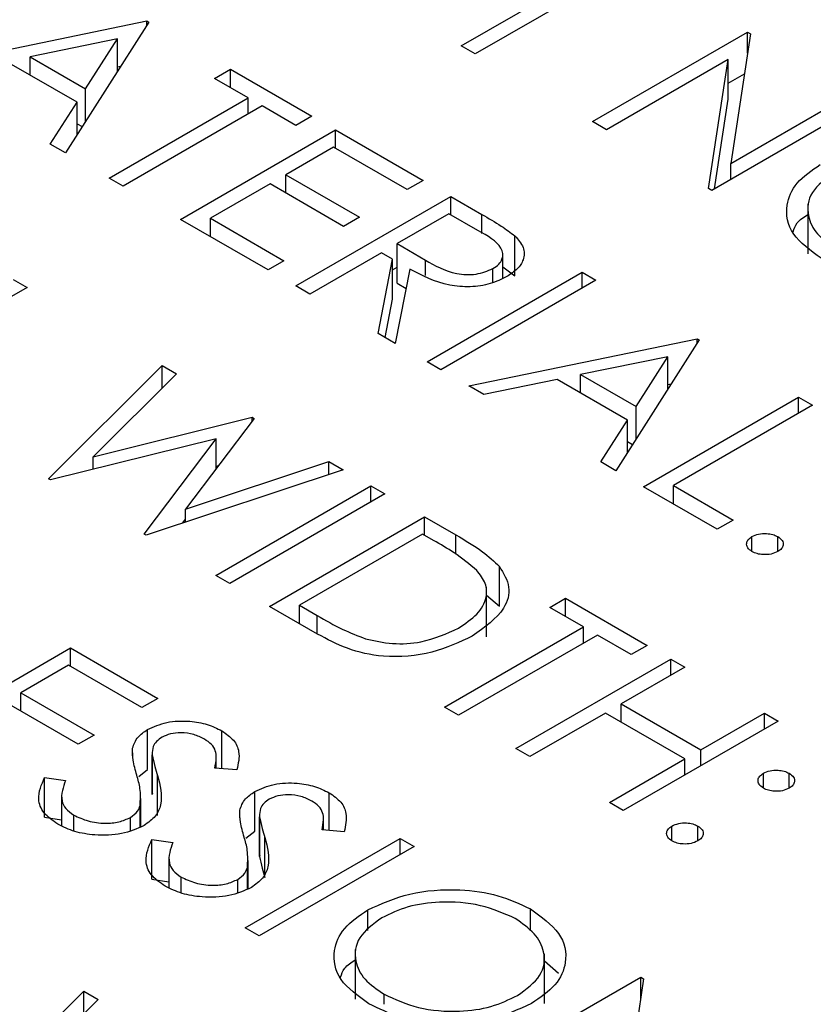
# Model space of a CAD drawing. Header units: inches. Extents: x 1880 to 2363, y -453 to -54.
# Tile 672 of 1056: x 1950.588 to 1950.914, y -148.432 to -148.028. Entities that reach past the tile are written whole.
import ezdxf

# ---------------------------------------------------------------- set-up
doc = ezdxf.new("R2010")
doc.units = ezdxf.units.IN
doc.header["$LTSCALE"] = 0.5
doc.header["$MEASUREMENT"] = 0
doc.layers.add('SID-M-S', color=105, linetype='Continuous')

msp = doc.modelspace()

# ---------------------------------------------------------------- linework, layer by layer
at = {"layer": 'SID-M-S'}
for p, q in [((1950.76942, -148.03832), (1950.82654, -148.00535)), ((1950.83225, -148.00865), (1950.77514, -148.04162)), ((1950.54648, -148.04739), (1950.64031, -148.02808)), ((1950.64113, -148.02855), (1950.60686, -148.08224)), ((1950.64031, -148.02808), (1950.64113, -148.02855)), ((1950.64031, -148.02982), (1950.64031, -148.02808)), ((1950.82327, -148.06941), (1950.88691, -148.03267)), ((1950.88811, -148.03336), (1950.88007, -148.08655)), ((1950.88691, -148.03267), (1950.88811, -148.03336)), ((1950.88691, -148.04128), (1950.88691, -148.03267)), ((1950.62825, -148.03543), (1950.59241, -148.04282)), ((1950.61516, -148.05595), (1950.62825, -148.03543)), ((1950.62825, -148.04872), (1950.62825, -148.03543)), ((1950.77514, -148.04162), (1950.76942, -148.03832)), ((1950.61164, -148.06145), (1950.58279, -148.0448)), ((1950.59241, -148.05035), (1950.59241, -148.04282)), ((1950.59241, -148.04282), (1950.61516, -148.05595)), ((1950.87896, -148.04385), (1950.82898, -148.0727)), ((1950.87093, -148.09692), (1950.87896, -148.04385)), ((1950.87896, -148.06018), (1950.87896, -148.04385)), ((1950.62825, -148.04689), (1950.6296, -148.04661)), ((1950.66805, -148.05163), (1950.67458, -148.04786)), ((1950.67458, -148.04786), (1950.70803, -148.06717)), ((1950.67458, -148.05539), (1950.67458, -148.04786)), ((1950.87896, -148.05359), (1950.88563, -148.04974)), ((1950.68192, -148.05963), (1950.66805, -148.05163)), ((1950.61516, -148.06924), (1950.61516, -148.05595)), ((1950.88007, -148.08655), (1950.93016, -148.05763)), ((1950.60065, -148.07866), (1950.61164, -148.06145)), ((1950.61164, -148.07475), (1950.61164, -148.06145)), ((1950.62481, -148.0926), (1950.68192, -148.05963)), ((1950.68192, -148.06623), (1950.68192, -148.05963)), ((1950.93587, -148.06093), (1950.87223, -148.09767)), ((1950.87339, -148.097), (1950.87896, -148.06018)), ((1950.68763, -148.06293), (1950.63052, -148.0959)), ((1950.7015, -148.07094), (1950.68763, -148.06293)), ((1950.70803, -148.06717), (1950.7015, -148.07094)), ((1950.82898, -148.0727), (1950.82327, -148.06941)), ((1950.61164, -148.07025), (1950.61374, -148.07146)), ((1950.65418, -148.10956), (1950.71782, -148.07282)), ((1950.71782, -148.07282), (1950.75372, -148.09355)), ((1950.71782, -148.08036), (1950.71782, -148.07282)), ((1950.60686, -148.08224), (1950.60065, -148.07866)), ((1950.717, -148.07989), (1950.69742, -148.09119)), ((1950.74719, -148.09731), (1950.717, -148.07989)), ((1950.88007, -148.09314), (1950.88007, -148.08655)), ((1950.63052, -148.0959), (1950.62481, -148.0926)), ((1950.69742, -148.09119), (1950.72761, -148.10862)), ((1950.69742, -148.09873), (1950.69742, -148.09119)), ((1950.75372, -148.09355), (1950.74719, -148.09731)), ((1950.69089, -148.09496), (1950.66642, -148.10909)), ((1950.72108, -148.11239), (1950.69089, -148.09496)), ((1950.87223, -148.09767), (1950.87093, -148.09692)), ((1950.7015, -148.13688), (1950.76514, -148.10014)), ((1950.76514, -148.10014), (1950.77788, -148.10749)), ((1950.76514, -148.10768), (1950.76514, -148.10014)), ((1950.9117, -148.10327), (1950.9117, -148.12369)), ((1950.69008, -148.13028), (1950.65418, -148.10956)), ((1950.66642, -148.10909), (1950.69661, -148.12652)), ((1950.66642, -148.11662), (1950.66642, -148.10909)), ((1950.72761, -148.10862), (1950.72108, -148.11239)), ((1950.76432, -148.1072), (1950.74311, -148.11945)), ((1950.77626, -148.11409), (1950.76432, -148.1072)), ((1950.77788, -148.11533), (1950.77788, -148.10749)), ((1950.79143, -148.13265), (1950.79143, -148.11632)), ((1950.74311, -148.11945), (1950.75467, -148.12623)), ((1950.74311, -148.13578), (1950.74311, -148.11945)), ((1950.69661, -148.12652), (1950.69008, -148.13028)), ((1950.73658, -148.12322), (1950.70721, -148.14017)), ((1950.73523, -148.15635), (1950.74123, -148.1259)), ((1950.74123, -148.1259), (1950.73658, -148.12322)), ((1950.74123, -148.14223), (1950.74123, -148.1259)), ((1950.75467, -148.13253), (1950.75467, -148.12623)), ((1950.78646, -148.13373), (1950.78646, -148.12398)), ((1950.74123, -148.13028), (1950.74311, -148.12919)), ((1950.74829, -148.12997), (1950.7423, -148.16043)), ((1950.7824, -148.13543), (1950.7824, -148.12974)), ((1950.78646, -148.12907), (1950.79143, -148.13265)), ((1950.58544, -148.13417), (1950.59115, -148.13747)), ((1950.75535, -148.16796), (1950.81899, -148.13123)), ((1950.8247, -148.13452), (1950.76106, -148.17126)), ((1950.81899, -148.13123), (1950.8247, -148.13452)), ((1950.81899, -148.13782), (1950.81899, -148.13123)), ((1950.59115, -148.13747), (1950.53404, -148.17044)), ((1950.70721, -148.14017), (1950.7015, -148.13688)), ((1950.74311, -148.13578), (1950.74673, -148.1379)), ((1950.73812, -148.15802), (1950.74123, -148.14223)), ((1950.7423, -148.16043), (1950.73523, -148.15635)), ((1950.77248, -148.17785), (1950.86631, -148.15854)), ((1950.86713, -148.15901), (1950.83286, -148.21271)), ((1950.86631, -148.15854), (1950.86713, -148.15901)), ((1950.86631, -148.16029), (1950.86631, -148.15854)), ((1950.85425, -148.1659), (1950.81842, -148.17328)), ((1950.84116, -148.18641), (1950.85425, -148.1659)), ((1950.85425, -148.17919), (1950.85425, -148.1659)), ((1950.59992, -148.21601), (1950.64663, -148.16949)), ((1950.64663, -148.16949), (1950.65253, -148.1729)), ((1950.64663, -148.17879), (1950.64663, -148.16949)), ((1950.76106, -148.17126), (1950.75535, -148.16796)), ((1950.65253, -148.1729), (1950.61832, -148.20704)), ((1950.80879, -148.17526), (1950.77872, -148.18145)), ((1950.83764, -148.19192), (1950.80879, -148.17526)), ((1950.81842, -148.18082), (1950.81842, -148.17328)), ((1950.81842, -148.17328), (1950.84116, -148.18641)), ((1950.77872, -148.18145), (1950.77248, -148.17785)), ((1950.85425, -148.17736), (1950.8556, -148.17708)), ((1950.84428, -148.2193), (1950.90792, -148.18257)), ((1950.90792, -148.18257), (1950.91363, -148.18586)), ((1950.90792, -148.18916), (1950.90792, -148.18257)), ((1950.84116, -148.19971), (1950.84116, -148.18641)), ((1950.91363, -148.18586), (1950.85652, -148.21883)), ((1950.61832, -148.20704), (1950.68351, -148.19079)), ((1950.68434, -148.19126), (1950.65617, -148.22852)), ((1950.68351, -148.19079), (1950.68434, -148.19126)), ((1950.68351, -148.19236), (1950.68351, -148.19079)), ((1950.82665, -148.20913), (1950.83764, -148.19192)), ((1950.83764, -148.20522), (1950.83764, -148.19192)), ((1950.66879, -148.19957), (1950.60074, -148.21648)), ((1950.63926, -148.23872), (1950.66879, -148.19957)), ((1950.66879, -148.21183), (1950.66879, -148.19957)), ((1950.83764, -148.20071), (1950.83974, -148.20193)), ((1950.61832, -148.21211), (1950.61832, -148.20704)), ((1950.65617, -148.22852), (1950.71504, -148.20899)), ((1950.66879, -148.21079), (1950.66976, -148.21054)), ((1950.71504, -148.20899), (1950.72088, -148.21236)), ((1950.71504, -148.2143), (1950.71504, -148.20899)), ((1950.83286, -148.21271), (1950.82665, -148.20913)), ((1950.72088, -148.21236), (1950.64008, -148.23919)), ((1950.60074, -148.21648), (1950.59992, -148.21601)), ((1950.66866, -148.25569), (1950.7323, -148.21895)), ((1950.7323, -148.21895), (1950.73801, -148.22225)), ((1950.7323, -148.22554), (1950.7323, -148.21895)), ((1950.87447, -148.23673), (1950.84428, -148.2193)), ((1950.85652, -148.21883), (1950.881, -148.23296)), ((1950.85652, -148.22637), (1950.85652, -148.21883)), ((1950.73801, -148.22225), (1950.67437, -148.25899)), ((1950.65617, -148.23385), (1950.65617, -148.22852)), ((1950.69069, -148.26841), (1950.75433, -148.23167)), ((1950.75433, -148.23167), (1950.76718, -148.23909)), ((1950.75433, -148.2392), (1950.75433, -148.23167)), ((1950.65495, -148.23425), (1950.65617, -148.23263)), ((1950.881, -148.23296), (1950.87447, -148.23673)), ((1950.64008, -148.23919), (1950.63926, -148.23872)), ((1950.75351, -148.23873), (1950.70293, -148.26793)), ((1950.75799, -148.24132), (1950.75351, -148.23873)), ((1950.76718, -148.24703), (1950.76718, -148.23909)), ((1950.88875, -148.24592), (1950.88875, -148.23979)), ((1950.89936, -148.24592), (1950.89936, -148.23979)), ((1950.78508, -148.2684), (1950.78508, -148.25207)), ((1950.67437, -148.25899), (1950.66866, -148.25569)), ((1950.7798, -148.28096), (1950.7798, -148.26055)), ((1950.7798, -148.2638), (1950.78508, -148.2684)), ((1950.70293, -148.26793), (1950.71023, -148.27215)), ((1950.70293, -148.27547), (1950.70293, -148.26793)), ((1950.80573, -148.26888), (1950.81226, -148.26511)), ((1950.81226, -148.26511), (1950.84571, -148.28442)), ((1950.81226, -148.27264), (1950.81226, -148.26511)), ((1950.71041, -148.27979), (1950.69069, -148.26841)), ((1950.71023, -148.27969), (1950.71023, -148.27215)), ((1950.8196, -148.27688), (1950.80573, -148.26888)), ((1950.76249, -148.30985), (1950.8196, -148.27688)), ((1950.82531, -148.28018), (1950.7682, -148.31315)), ((1950.8196, -148.28348), (1950.8196, -148.27688)), ((1950.83918, -148.28819), (1950.82531, -148.28018)), ((1950.84571, -148.28442), (1950.83918, -148.28819)), ((1950.54526, -148.32222), (1950.6089, -148.28548)), ((1950.6089, -148.28548), (1950.6448, -148.3062)), ((1950.6089, -148.29302), (1950.6089, -148.28548)), ((1950.60808, -148.29254), (1950.5885, -148.30385)), ((1950.63827, -148.30997), (1950.60808, -148.29254)), ((1950.79186, -148.32681), (1950.8555, -148.29007)), ((1950.8555, -148.29007), (1950.86121, -148.29337)), ((1950.8555, -148.29667), (1950.8555, -148.29007)), ((1950.86121, -148.29337), (1950.8351, -148.30844)), ((1950.5885, -148.30385), (1950.61869, -148.32128)), ((1950.5885, -148.31138), (1950.5885, -148.30385)), ((1950.61216, -148.32504), (1950.58197, -148.30762)), ((1950.6448, -148.3062), (1950.63827, -148.30997)), ((1950.8351, -148.30844), (1950.86774, -148.32728)), ((1950.8351, -148.31598), (1950.8351, -148.30844)), ((1950.7682, -148.31315), (1950.76249, -148.30985)), ((1950.82858, -148.31221), (1950.79757, -148.33011)), ((1950.86121, -148.33105), (1950.82858, -148.31221)), ((1950.86774, -148.32728), (1950.89385, -148.31221)), ((1950.89385, -148.31221), (1950.89956, -148.31551)), ((1950.89385, -148.3188), (1950.89385, -148.31221)), ((1950.89956, -148.31551), (1950.83592, -148.35224)), ((1950.64055, -148.33535), (1950.64055, -148.31902)), ((1950.67108, -148.33501), (1950.67108, -148.31949)), ((1950.61869, -148.32128), (1950.61216, -148.32504)), ((1950.63442, -148.32982), (1950.63442, -148.32666)), ((1950.6425, -148.32875), (1950.6425, -148.34508)), ((1950.79757, -148.33011), (1950.79186, -148.32681)), ((1950.86774, -148.33388), (1950.86774, -148.32728)), ((1950.6425, -148.34566), (1950.6425, -148.32933)), ((1950.66876, -148.33483), (1950.66876, -148.33038)), ((1950.83021, -148.34895), (1950.86121, -148.33105)), ((1950.86121, -148.33764), (1950.86121, -148.33105)), ((1950.63696, -148.33821), (1950.64055, -148.33535)), ((1950.67727, -148.3355), (1950.66819, -148.33478)), ((1950.89344, -148.34306), (1950.89344, -148.33694)), ((1950.90405, -148.34306), (1950.90405, -148.33694)), ((1950.59833, -148.33868), (1950.60693, -148.33992)), ((1950.59833, -148.35501), (1950.59833, -148.33868)), ((1950.64472, -148.35425), (1950.64472, -148.33792)), ((1950.64258, -148.34508), (1950.6425, -148.34566)), ((1950.68461, -148.36078), (1950.68461, -148.34445)), ((1950.71514, -148.36044), (1950.71514, -148.34493)), ((1950.60526, -148.34626), (1950.60526, -148.35851)), ((1950.63786, -148.3589), (1950.63786, -148.34732)), ((1950.83592, -148.35224), (1950.83021, -148.34895)), ((1950.63752, -148.35902), (1950.63752, -148.35016)), ((1950.67848, -148.35525), (1950.67848, -148.3521)), ((1950.59833, -148.35501), (1950.60526, -148.35601)), ((1950.6103, -148.36064), (1950.6103, -148.35411)), ((1950.63355, -148.36042), (1950.63355, -148.35509)), ((1950.68655, -148.35418), (1950.68655, -148.37052)), ((1950.68656, -148.37109), (1950.68656, -148.35476)), ((1950.71282, -148.36026), (1950.71282, -148.35581)), ((1950.68101, -148.36364), (1950.68461, -148.36078)), ((1950.72132, -148.36094), (1950.71225, -148.36021)), ((1950.85591, -148.36473), (1950.85591, -148.3586)), ((1950.86652, -148.36473), (1950.86652, -148.3586)), ((1950.64239, -148.36412), (1950.65099, -148.36536)), ((1950.64239, -148.38045), (1950.64239, -148.36412)), ((1950.6807, -148.4004), (1950.74434, -148.36367)), ((1950.68878, -148.37969), (1950.68878, -148.36336)), ((1950.74434, -148.36367), (1950.75005, -148.36696)), ((1950.74434, -148.37026), (1950.74434, -148.36367)), ((1950.75005, -148.36696), (1950.68641, -148.4037)), ((1950.64932, -148.3717), (1950.64932, -148.38395)), ((1950.68192, -148.38433), (1950.68192, -148.37275)), ((1950.68664, -148.37052), (1950.68656, -148.37109)), ((1950.68158, -148.38445), (1950.68158, -148.3756)), ((1950.64239, -148.38045), (1950.64932, -148.38145)), ((1950.65436, -148.38608), (1950.65436, -148.37955)), ((1950.67761, -148.38586), (1950.67761, -148.38052)), ((1950.731, -148.40154), (1950.731, -148.39303)), ((1950.79778, -148.40162), (1950.79778, -148.39263)), ((1950.68641, -148.4037), (1950.6807, -148.4004)), ((1950.72588, -148.40931), (1950.72588, -148.42972)), ((1950.80352, -148.43142), (1950.80352, -148.41101)), ((1950.80352, -148.41397), (1950.80932, -148.41901)), ((1950.77942, -148.4574), (1950.84306, -148.42066)), ((1950.84426, -148.42135), (1950.83621, -148.47454)), ((1950.84306, -148.42066), (1950.84426, -148.42135)), ((1950.84306, -148.42927), (1950.84306, -148.42066)), ((1950.56769, -148.47294), (1950.6144, -148.42643)), ((1950.62031, -148.42984), (1950.58609, -148.46397)), ((1950.6144, -148.42643), (1950.62031, -148.42984)), ((1950.6144, -148.43572), (1950.6144, -148.42643)), ((1950.73768, -148.43176), (1950.73768, -148.42765))]:
    msp.add_line(p, q, dxfattribs=at)
for points, knots in [([(1950.9172, -148.12551), (1950.91282, -148.12235), (1950.90405, -148.11603), (1950.90207, -148.1045), (1950.90623, -148.09429), (1950.91329, -148.08943), (1950.91682, -148.087)], [0, 0, 0, 0, 0.279663, 0.559354, 0.779636, 1, 1, 1, 1]), ([(1950.92256, -148.09028), (1950.91903, -148.09287), (1950.91198, -148.09807), (1950.91103, -148.1075), (1950.91483, -148.11571), (1950.92061, -148.11965), (1950.9235, -148.12161)], [0, 0, 0, 0, 0.279416, 0.559077, 0.779478, 1, 1, 1, 1]), ([(1950.77788, -148.10749), (1950.78059, -148.10905), (1950.78543, -148.11182), (1950.7896, -148.11494), (1950.79143, -148.11632)], [0, 0, 0, 0, 0.56024, 1, 1, 1, 1]), ([(1950.90568, -148.11465), (1950.90607, -148.11338), (1950.90691, -148.11067), (1950.91004, -148.10858), (1950.9117, -148.10747)], [0, 0, 0, 0, 0.469148, 1, 1, 1, 1]), ([(1950.7824, -148.12974), (1950.78327, -148.12916), (1950.78499, -148.12801), (1950.78627, -148.12581), (1950.78663, -148.12353), (1950.78502, -148.11901), (1950.78015, -148.11628), (1950.77626, -148.11409)], [0, 0, 0, 0, 0.1253074, 0.250617, 0.3759543, 0.5012806, 1, 1, 1, 1]), ([(1950.79143, -148.11632), (1950.79276, -148.11785), (1950.79543, -148.12092), (1950.79534, -148.12582), (1950.79272, -148.13001), (1950.78964, -148.13203), (1950.7881, -148.13304)], [0, 0, 0, 0, 0.279797, 0.5595, 0.779626, 1, 1, 1, 1]), ([(1950.75467, -148.12623), (1950.7586, -148.12848), (1950.7635, -148.13129), (1950.77144, -148.13229), (1950.77689, -148.13206), (1950.7802, -148.13066), (1950.7824, -148.12974)], [0, 0, 0, 0, 0.4998271, 0.6254978, 0.7512079, 1, 1, 1, 1]), ([(1950.7881, -148.13304), (1950.78592, -148.13411), (1950.78157, -148.13624), (1950.77307, -148.13751), (1950.76055, -148.13645), (1950.75334, -148.13265), (1950.74829, -148.12997)], [0, 0, 0, 0, 0.18712, 0.373979, 0.560911, 1, 1, 1, 1]), ([(1950.76718, -148.23909), (1950.771, -148.2413), (1950.77782, -148.24524), (1950.78286, -148.24998), (1950.78508, -148.25207)], [0, 0, 0, 0, 0.560445, 1, 1, 1, 1]), ([(1950.88875, -148.24592), (1950.88806, -148.24541), (1950.8867, -148.2444), (1950.88641, -148.24257), (1950.88708, -148.24095), (1950.88819, -148.24018), (1950.88875, -148.23979)], [0, 0, 0, 0, 0.279581, 0.559143, 0.779575, 1, 1, 1, 1]), ([(1950.88875, -148.23979), (1950.88962, -148.23939), (1950.89137, -148.2386), (1950.89455, -148.23843), (1950.89735, -148.23882), (1950.89869, -148.23947), (1950.89936, -148.23979)], [0, 0, 0, 0, 0.279576, 0.559284, 0.779552, 1, 1, 1, 1]), ([(1950.89936, -148.23979), (1950.90005, -148.2403), (1950.90144, -148.2413), (1950.9017, -148.24314), (1950.90106, -148.24476), (1950.89992, -148.24553), (1950.89936, -148.24592)], [0, 0, 0, 0, 0.279602, 0.559212, 0.779475, 1, 1, 1, 1]), ([(1950.77576, -148.25364), (1950.77278, -148.25118), (1950.76744, -148.24678), (1950.76088, -148.24299), (1950.75799, -148.24132)], [0, 0, 0, 0, 0.559542, 1, 1, 1, 1]), ([(1950.89936, -148.24592), (1950.89848, -148.24631), (1950.89673, -148.24711), (1950.89356, -148.24727), (1950.89076, -148.24688), (1950.88942, -148.24624), (1950.88875, -148.24592)], [0, 0, 0, 0, 0.279469, 0.559358, 0.779674, 1, 1, 1, 1]), ([(1950.78508, -148.25207), (1950.78675, -148.25484), (1950.79009, -148.2604), (1950.78723, -148.27114), (1950.77897, -148.27704), (1950.77392, -148.28064)], [0, 0, 0, 0, 0.280264, 0.560715, 1, 1, 1, 1]), ([(1950.76823, -148.27734), (1950.771, -148.2755), (1950.77654, -148.27183), (1950.78009, -148.26522), (1950.77982, -148.25888), (1950.77711, -148.25538), (1950.77576, -148.25364)], [0, 0, 0, 0, 0.280178, 0.559765, 0.779797, 1, 1, 1, 1]), ([(1950.71023, -148.27215), (1950.71365, -148.27414), (1950.71975, -148.27768), (1950.7269, -148.28048), (1950.73004, -148.28172)], [0, 0, 0, 0, 0.560426, 1, 1, 1, 1]), ([(1950.77392, -148.28064), (1950.76868, -148.28313), (1950.75821, -148.2881), (1950.73858, -148.28992), (1950.72202, -148.2861), (1950.71429, -148.2819), (1950.71041, -148.27979)], [0, 0, 0, 0, 0.280124, 0.559248, 0.778837, 1, 1, 1, 1]), ([(1950.73004, -148.28172), (1950.7337, -148.28254), (1950.74101, -148.28419), (1950.75546, -148.28325), (1950.76339, -148.27958), (1950.76823, -148.27734)], [0, 0, 0, 0, 0.280536, 0.561015, 1, 1, 1, 1]), ([(1950.64055, -148.31902), (1950.64309, -148.31787), (1950.64815, -148.31558), (1950.65741, -148.31526), (1950.66532, -148.31669), (1950.66916, -148.31856), (1950.67108, -148.31949)], [0, 0, 0, 0, 0.279553, 0.558798, 0.779378, 1, 1, 1, 1]), ([(1950.63442, -148.32666), (1950.63495, -148.32506), (1950.63589, -148.3222), (1950.63913, -148.31999), (1950.64055, -148.31902)], [0, 0, 0, 0, 0.55984, 1, 1, 1, 1]), ([(1950.66392, -148.32289), (1950.66253, -148.32221), (1950.65975, -148.32083), (1950.65466, -148.32018), (1950.64989, -148.32058), (1950.64765, -148.32163), (1950.64653, -148.32216)], [0, 0, 0, 0, 0.280274, 0.559931, 0.77992, 1, 1, 1, 1]), ([(1950.67108, -148.31949), (1950.67285, -148.32074), (1950.67639, -148.32322), (1950.67878, -148.32892), (1950.67784, -148.333), (1950.67727, -148.3355)], [0, 0, 0, 0, 0.27975, 0.559501, 1, 1, 1, 1]), ([(1950.64653, -148.32216), (1950.64572, -148.32271), (1950.64409, -148.32383), (1950.64254, -148.32631), (1950.64252, -148.32818), (1950.6425, -148.32933)], [0, 0, 0, 0, 0.279946, 0.559774, 1, 1, 1, 1]), ([(1950.66819, -148.33478), (1950.66846, -148.33336), (1950.6689, -148.33101), (1950.66864, -148.32771), (1950.66707, -148.32502), (1950.66497, -148.3236), (1950.66392, -148.32289)], [0, 0, 0, 0, 0.340409, 0.560482, 0.78018, 1, 1, 1, 1]), ([(1950.63619, -148.33768), (1950.63558, -148.33564), (1950.6345, -148.33199), (1950.63444, -148.32829), (1950.63442, -148.32666)], [0, 0, 0, 0, 0.5604127, 1, 1, 1, 1]), ([(1950.6425, -148.32933), (1950.64285, -148.33094), (1950.64348, -148.33381), (1950.64434, -148.33667), (1950.64472, -148.33792)], [0, 0, 0, 0, 0.559906, 1, 1, 1, 1]), ([(1950.89344, -148.34306), (1950.89275, -148.34256), (1950.89137, -148.34155), (1950.89109, -148.33971), (1950.89176, -148.3381), (1950.89288, -148.33732), (1950.89344, -148.33694)], [0, 0, 0, 0, 0.2796468, 0.5592988, 0.7796148, 1, 1, 1, 1]), ([(1950.89344, -148.33694), (1950.89432, -148.33654), (1950.89607, -148.33575), (1950.89924, -148.33559), (1950.90204, -148.33597), (1950.90338, -148.33662), (1950.90405, -148.33694)], [0, 0, 0, 0, 0.279585, 0.559454, 0.779697, 1, 1, 1, 1]), ([(1950.90405, -148.33694), (1950.90474, -148.33744), (1950.90613, -148.33845), (1950.90639, -148.34028), (1950.90575, -148.34191), (1950.90461, -148.34268), (1950.90405, -148.34306)], [0, 0, 0, 0, 0.279602, 0.559212, 0.779475, 1, 1, 1, 1]), ([(1950.60377, -148.35788), (1950.60165, -148.35639), (1950.59742, -148.3534), (1950.59496, -148.34644), (1950.59705, -148.34163), (1950.59833, -148.33868)], [0, 0, 0, 0, 0.27988, 0.559666, 1, 1, 1, 1]), ([(1950.60693, -148.33992), (1950.60592, -148.34269), (1950.6045, -148.34656), (1950.60667, -148.35153), (1950.60909, -148.35325), (1950.6103, -148.35411)], [0, 0, 0, 0, 0.559321, 0.779782, 1, 1, 1, 1]), ([(1950.63752, -148.35016), (1950.63765, -148.34782), (1950.6379, -148.34363), (1950.63671, -148.3395), (1950.63619, -148.33768)], [0, 0, 0, 0, 0.559496, 1, 1, 1, 1]), ([(1950.64472, -148.33792), (1950.64575, -148.34193), (1950.6472, -148.34752), (1950.64427, -148.35467), (1950.64087, -148.35718), (1950.63917, -148.35843)], [0, 0, 0, 0, 0.560115, 0.780284, 1, 1, 1, 1]), ([(1950.68461, -148.34445), (1950.68715, -148.34331), (1950.69221, -148.34102), (1950.70147, -148.34069), (1950.70938, -148.34213), (1950.71322, -148.34399), (1950.71514, -148.34493)], [0, 0, 0, 0, 0.2795526, 0.5587984, 0.7793777, 1, 1, 1, 1]), ([(1950.67848, -148.3521), (1950.67901, -148.3505), (1950.67995, -148.34764), (1950.68319, -148.34542), (1950.68461, -148.34445)], [0, 0, 0, 0, 0.55984, 1, 1, 1, 1]), ([(1950.71514, -148.34493), (1950.71691, -148.34617), (1950.72045, -148.34865), (1950.72283, -148.35436), (1950.7219, -148.35844), (1950.72132, -148.36094)], [0, 0, 0, 0, 0.27975, 0.559501, 1, 1, 1, 1]), ([(1950.90405, -148.34306), (1950.90317, -148.34346), (1950.90143, -148.34427), (1950.89825, -148.34442), (1950.89544, -148.34404), (1950.89411, -148.34339), (1950.89344, -148.34306)], [0, 0, 0, 0, 0.2795175, 0.5593264, 0.7795441, 1, 1, 1, 1]), ([(1950.69059, -148.34759), (1950.68978, -148.34815), (1950.68815, -148.34926), (1950.6866, -148.35175), (1950.68657, -148.35362), (1950.68656, -148.35476)], [0, 0, 0, 0, 0.279946, 0.559774, 1, 1, 1, 1]), ([(1950.70798, -148.34833), (1950.70659, -148.34764), (1950.70381, -148.34627), (1950.69871, -148.34562), (1950.69395, -148.34601), (1950.69171, -148.34707), (1950.69059, -148.34759)], [0, 0, 0, 0, 0.280274, 0.559931, 0.77992, 1, 1, 1, 1]), ([(1950.71225, -148.36021), (1950.71252, -148.35879), (1950.71296, -148.35644), (1950.71269, -148.35315), (1950.71113, -148.35045), (1950.70903, -148.34904), (1950.70798, -148.34833)], [0, 0, 0, 0, 0.340409, 0.560482, 0.78018, 1, 1, 1, 1]), ([(1950.63355, -148.35509), (1950.63466, -148.35426), (1950.63665, -148.35279), (1950.63725, -148.35097), (1950.63752, -148.35016)], [0, 0, 0, 0, 0.5589902, 1, 1, 1, 1]), ([(1950.68025, -148.36311), (1950.67964, -148.36107), (1950.67856, -148.35742), (1950.6785, -148.35372), (1950.67848, -148.3521)], [0, 0, 0, 0, 0.5604127, 1, 1, 1, 1]), ([(1950.6103, -148.35411), (1950.61218, -148.355), (1950.61594, -148.35678), (1950.6227, -148.35771), (1950.62902, -148.35712), (1950.63204, -148.35576), (1950.63355, -148.35509)], [0, 0, 0, 0, 0.280276, 0.560148, 0.780153, 1, 1, 1, 1]), ([(1950.68656, -148.35476), (1950.68691, -148.35637), (1950.68754, -148.35925), (1950.6884, -148.3621), (1950.68878, -148.36336)], [0, 0, 0, 0, 0.559906, 1, 1, 1, 1]), ([(1950.63917, -148.35843), (1950.63622, -148.35973), (1950.63029, -148.36233), (1950.61966, -148.36259), (1950.61042, -148.36114), (1950.60599, -148.35897), (1950.60377, -148.35788)], [0, 0, 0, 0, 0.279183, 0.559085, 0.779446, 1, 1, 1, 1]), ([(1950.85591, -148.36473), (1950.85522, -148.36422), (1950.85386, -148.36321), (1950.85357, -148.36138), (1950.85424, -148.35976), (1950.85535, -148.35899), (1950.85591, -148.3586)], [0, 0, 0, 0, 0.2795812, 0.5591432, 0.7795754, 1, 1, 1, 1]), ([(1950.85591, -148.3586), (1950.85678, -148.35821), (1950.85853, -148.35741), (1950.86171, -148.35724), (1950.86451, -148.35763), (1950.86585, -148.35828), (1950.86652, -148.3586)], [0, 0, 0, 0, 0.2795762, 0.5592837, 0.7795524, 1, 1, 1, 1]), ([(1950.86652, -148.3586), (1950.86721, -148.35911), (1950.8686, -148.36012), (1950.86886, -148.36195), (1950.86822, -148.36357), (1950.86708, -148.36434), (1950.86652, -148.36473)], [0, 0, 0, 0, 0.279602, 0.559212, 0.779475, 1, 1, 1, 1]), ([(1950.64783, -148.38332), (1950.64571, -148.38182), (1950.64148, -148.37883), (1950.63902, -148.37187), (1950.64111, -148.36706), (1950.64239, -148.36412)], [0, 0, 0, 0, 0.2798798, 0.5596658, 1, 1, 1, 1]), ([(1950.68158, -148.3756), (1950.68171, -148.37325), (1950.68196, -148.36906), (1950.68077, -148.36493), (1950.68025, -148.36311)], [0, 0, 0, 0, 0.559496, 1, 1, 1, 1]), ([(1950.68878, -148.36336), (1950.68981, -148.36737), (1950.69125, -148.37295), (1950.68833, -148.3801), (1950.68493, -148.38261), (1950.68323, -148.38387)], [0, 0, 0, 0, 0.560115, 0.780284, 1, 1, 1, 1]), ([(1950.86652, -148.36473), (1950.86564, -148.36512), (1950.86389, -148.36592), (1950.86072, -148.36608), (1950.85792, -148.36569), (1950.85658, -148.36505), (1950.85591, -148.36473)], [0, 0, 0, 0, 0.279469, 0.559358, 0.779674, 1, 1, 1, 1]), ([(1950.65099, -148.36536), (1950.64998, -148.36813), (1950.64856, -148.37199), (1950.65073, -148.37697), (1950.65315, -148.37869), (1950.65436, -148.37955)], [0, 0, 0, 0, 0.559321, 0.779782, 1, 1, 1, 1]), ([(1950.68656, -148.37109), (1950.68691, -148.3727), (1950.68754, -148.37558), (1950.6884, -148.37843), (1950.68878, -148.37969)], [0, 0, 0, 0, 0.559906, 1, 1, 1, 1]), ([(1950.67761, -148.38052), (1950.67872, -148.3797), (1950.68071, -148.37823), (1950.68131, -148.3764), (1950.68158, -148.3756)], [0, 0, 0, 0, 0.5589902, 1, 1, 1, 1]), ([(1950.65436, -148.37955), (1950.65624, -148.38044), (1950.66, -148.38221), (1950.66675, -148.38314), (1950.67308, -148.38256), (1950.6761, -148.3812), (1950.67761, -148.38052)], [0, 0, 0, 0, 0.280276, 0.560148, 0.780153, 1, 1, 1, 1]), ([(1950.68323, -148.38387), (1950.68027, -148.38517), (1950.67435, -148.38776), (1950.66372, -148.38803), (1950.65447, -148.38658), (1950.65005, -148.3844), (1950.64783, -148.38332)], [0, 0, 0, 0, 0.279183, 0.559085, 0.779446, 1, 1, 1, 1]), ([(1950.731, -148.39303), (1950.7365, -148.39054), (1950.74749, -148.38555), (1950.76739, -148.38412), (1950.78505, -148.38662), (1950.79353, -148.39063), (1950.79778, -148.39263)], [0, 0, 0, 0, 0.279731, 0.5593268, 0.7796805, 1, 1, 1, 1]), ([(1950.73138, -148.43155), (1950.727, -148.42839), (1950.71823, -148.42206), (1950.71625, -148.41054), (1950.72042, -148.40033), (1950.72747, -148.39546), (1950.731, -148.39303)], [0, 0, 0, 0, 0.279663, 0.559354, 0.779636, 1, 1, 1, 1]), ([(1950.79153, -148.39656), (1950.78699, -148.39455), (1950.77791, -148.39051), (1950.76163, -148.38929), (1950.74711, -148.39132), (1950.7402, -148.39465), (1950.73674, -148.39631)], [0, 0, 0, 0, 0.279627, 0.55935, 0.77963, 1, 1, 1, 1]), ([(1950.79778, -148.39263), (1950.80224, -148.39581), (1950.81116, -148.40217), (1950.81328, -148.41383), (1950.80897, -148.42413), (1950.8018, -148.42903), (1950.79821, -148.43148)], [0, 0, 0, 0, 0.279767, 0.559358, 0.779571, 1, 1, 1, 1]), ([(1950.73674, -148.39631), (1950.73321, -148.39891), (1950.72616, -148.4041), (1950.72521, -148.41354), (1950.72901, -148.42175), (1950.73479, -148.42568), (1950.73768, -148.42765)], [0, 0, 0, 0, 0.279416, 0.559077, 0.779478, 1, 1, 1, 1]), ([(1950.79251, -148.42817), (1950.79606, -148.42556), (1950.80317, -148.42033), (1950.80418, -148.4108), (1950.80008, -148.40258), (1950.79438, -148.39857), (1950.79153, -148.39656)], [0, 0, 0, 0, 0.279468, 0.55887, 0.779516, 1, 1, 1, 1]), ([(1950.71986, -148.42068), (1950.72025, -148.41941), (1950.72109, -148.4167), (1950.72422, -148.41461), (1950.72588, -148.4135)], [0, 0, 0, 0, 0.469148, 1, 1, 1, 1]), ([(1950.73768, -148.42765), (1950.74218, -148.42972), (1950.75118, -148.43385), (1950.76752, -148.43523), (1950.78209, -148.43317), (1950.78904, -148.42984), (1950.79251, -148.42817)], [0, 0, 0, 0, 0.2798297, 0.559389, 0.7796538, 1, 1, 1, 1]), ([(1950.79821, -148.43148), (1950.79271, -148.434), (1950.78172, -148.43906), (1950.7617, -148.44015), (1950.74401, -148.43769), (1950.73559, -148.4336), (1950.73138, -148.43155)], [0, 0, 0, 0, 0.27963, 0.559343, 0.779597, 1, 1, 1, 1])]:
    msp.add_open_spline(points, degree=3, knots=knots, dxfattribs=at)

doc.saveas('drawing.dxf')
